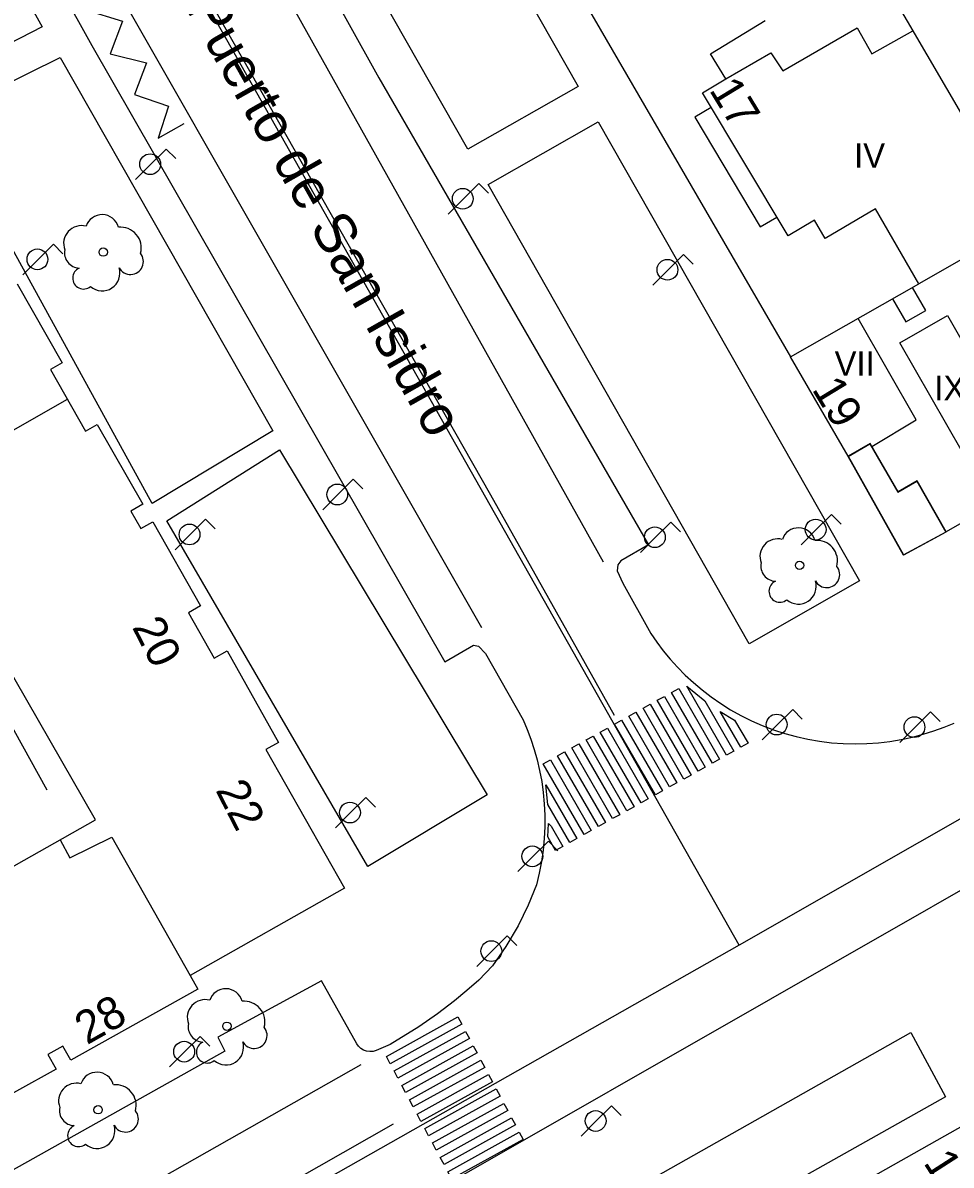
# Model space of a CAD drawing. Extents: x 282771 to 285132, y 4823109 to 4825496.
# Drawn here: x 283761.3 to 283818.2, y 4823486.3 to 4823556.3 of the extents above; entities that cross this region are included whole.
import ezdxf

# ---------------------------------------------------------------- set-up
doc = ezdxf.new("R2010")
doc.units = 0
for name, color, linetype in [('ACERA-BORDILLO', 7, 'Continuous'), ('ACERA-INTERIOR', 7, 'Continuous'), ('ARBOL', 7, 'Continuous'), ('CALLE-EJE', 7, 'Continuous'), ('CALLE-TEXTO', 7, 'Continuous'), ('CARGA_DESCARGA', 7, 'Continuous'), ('EDIFICIO', 7, 'Continuous'), ('FAROLA', 7, 'Continuous'), ('MEDIANERA', 7, 'Continuous'), ('NUM-PORTAL', 7, 'Continuous'), ('PASO-PEATONES', 7, 'Continuous'), ('SENAL-VIARIA', 7, 'Continuous'), ('TXT-ALTURA-EDIFICIO', 7, 'Continuous'), ('ZONA-VERDE', 7, 'Continuous')]:
    doc.layers.add(name, color=color, linetype=linetype)

msp = doc.modelspace()

# ---------------------------------------------------------------- linework, layer by layer
at = {"layer": 'ACERA-BORDILLO'}
for points in [[(283765.952, 4823583.878), (283783.142, 4823552.959), (283799.676, 4823524.326), (283797.966, 4823523.353), (283797.795, 4823523.105), (283797.741, 4823522.725), (283798.105, 4823521.973), (283799.816, 4823518.883), (283800.18, 4823518.355), (283800.572, 4823517.835), (283800.993, 4823517.325), (283801.442, 4823516.828), (283801.92, 4823516.344), (283802.425, 4823515.878), (283802.957, 4823515.43), (283803.515, 4823515.003), (283804.098, 4823514.599), (283804.704, 4823514.22), (283805.332, 4823513.868), (283805.98, 4823513.544), (283806.646, 4823513.251), (283807.328, 4823512.99), (283808.024, 4823512.762), (283808.73, 4823512.568), (283809.446, 4823512.408), (283810.167, 4823512.284), (283810.892, 4823512.196), (283811.618, 4823512.143), (283812.342, 4823512.125), (283813.062, 4823512.142), (283813.775, 4823512.193), (283814.479, 4823512.277), (283815.172, 4823512.393), (283815.852, 4823512.539), (283816.517, 4823512.715), (283817.165, 4823512.919), (283817.795, 4823513.148), (283818.406, 4823513.402)], [(283752.066, 4823579.132), (283765.542, 4823554.929), (283787.172, 4823517.149), (283788.93, 4823518.176), (283789.256, 4823518.122), (283789.676, 4823517.661), (283791.977, 4823513.59), (283792.228, 4823513.006), (283792.456, 4823512.403), (283792.661, 4823511.781), (283792.842, 4823511.143), (283792.995, 4823510.488), (283793.121, 4823509.819), (283793.217, 4823509.138), (283793.281, 4823508.446), (283793.314, 4823507.746), (283793.315, 4823507.039), (283793.281, 4823506.328), (283793.213, 4823505.616), (283793.111, 4823504.904), (283792.975, 4823504.196), (283792.804, 4823503.493), (283792.283, 4823502.238), (283791.681, 4823500.976), (283790.919, 4823499.7), (283790.097, 4823498.526), (283789.261, 4823497.645), (283788.528, 4823497), (283787.766, 4823496.369), (283786.739, 4823495.576), (283785.595, 4823494.784), (283783.835, 4823493.698), (283782.967, 4823493.318), (283782.784, 4823493.271), (283782.587, 4823493.261), (283782.388, 4823493.29), (283782.199, 4823493.358), (283782.03, 4823493.46), (283781.89, 4823493.588), (283781.782, 4823493.731), (283779.62, 4823497.595), (283773.255, 4823494.146), (283773.695, 4823493.281), (283729.602, 4823468.58)], [(283869.021, 4823525.169), (283830.252, 4823503.454), (283827.582, 4823507.709), (283827.318, 4823507.856), (283826.952, 4823507.797), (283787.344, 4823485.164)]]:
    msp.add_lwpolyline(points, dxfattribs=at)
at = {"layer": 'ACERA-INTERIOR'}
for points in [[(283790.982, 4823565.799), (283808.372, 4823535.849)], [(283803.522, 4823551.139), (283802.522, 4823550.539), (283806.522, 4823543.819), (283807.532, 4823544.419)], [(283811.921, 4823529.759), (283815.311, 4823523.719), (283817.921, 4823525.129)], [(283762.802, 4823509.279), (283754.242, 4823524.689), (283755.462, 4823525.389)]]:
    msp.add_lwpolyline(points, dxfattribs=at)
at = {"layer": 'ARBOL'}
for centre in [(283766.232, 4823542.269), (283808.932, 4823523.069), (283773.816, 4823494.819), (283765.922, 4823489.697)]:
    msp.add_circle(centre, 0.255, dxfattribs=at)
for centre, radius, start, end in [((283766.162, 4823543.529), 1.038, 15.64228, 161.38435), ((283764.902, 4823542.799), 1.097, 75.4318, 200.55608), ((283767.292, 4823542.529), 1.272, 345.03273, 95.79925), ((283764.792, 4823542.229), 0.935, 168.59898, 268.13236), ((283767.902, 4823541.699), 0.797, 208.96246, 38.99103), ((283765.032, 4823540.679), 0.672, 113.73672, 309.4725), ((283766.172, 4823540.979), 1.086, 228.95447, 17.92796), ((283808.862, 4823524.329), 1.038, 15.64228, 161.38435), ((283807.602, 4823523.599), 1.097, 75.4318, 200.55608), ((283809.991, 4823523.329), 1.272, 345.03273, 95.79925), ((283807.492, 4823523.029), 0.935, 168.59898, 268.13236), ((283810.601, 4823522.499), 0.797, 208.96246, 38.99103), ((283807.732, 4823521.479), 0.672, 113.73672, 309.4725), ((283808.872, 4823521.779), 1.086, 228.95447, 17.92796), ((283773.746, 4823496.079), 1.038, 15.64225, 161.38431), ((283772.486, 4823495.349), 1.097, 75.43176, 200.55605), ((283774.876, 4823495.079), 1.272, 345.0327, 95.79922), ((283772.376, 4823494.779), 0.935, 168.59894, 268.13232), ((283775.486, 4823494.249), 0.797, 208.96243, 38.99099), ((283772.616, 4823493.229), 0.672, 113.73669, 309.47246), ((283773.756, 4823493.529), 1.086, 228.95444, 17.92792), ((283765.852, 4823490.957), 1.038, 15.64225, 161.38431), ((283764.592, 4823490.227), 1.097, 75.43176, 200.55605), ((283766.982, 4823489.957), 1.272, 345.0327, 95.79922), ((283764.482, 4823489.657), 0.935, 168.59894, 268.13232), ((283767.592, 4823489.127), 0.797, 208.96243, 38.99099), ((283764.722, 4823488.107), 0.672, 113.73669, 309.47246), ((283765.862, 4823488.407), 1.086, 228.95444, 17.92792)]:
    msp.add_arc(centre, radius, start, end, dxfattribs=at)
at = {"layer": 'CALLE-EJE'}
for points in [[(283805.222, 4823499.78), (283747.472, 4823601.808)], [(283915.67, 4823562.869), (283805.222, 4823499.78)], [(283805.222, 4823499.78), (283686.693, 4823432.62)]]:
    msp.add_lwpolyline(points, dxfattribs=at)
at = {"layer": 'CARGA_DESCARGA'}
msp.add_lwpolyline([(283759.383, 4823567.45), (283761.495, 4823566.975), (283760.807, 4823564.91), (283763.061, 4823564.269), (283762.237, 4823562.257), (283764.515, 4823561.711), (283763.661, 4823559.645), (283765.891, 4823559.099), (283765.156, 4823557.129), (283767.41, 4823556.417), (283766.65, 4823554.422), (283768.881, 4823553.876), (283768.145, 4823551.93), (283770.234, 4823551.218), (283769.598, 4823549.265), (283771.188, 4823550.144)], dxfattribs=at)
at = {"layer": 'EDIFICIO'}
for points in [[(283805.882, 4823572.949), (283822.771, 4823544.039), (283828.601, 4823547.359), (283829.341, 4823546.059), (283830.421, 4823546.679), (283829.651, 4823547.959), (283842.451, 4823555.239), (283843.171, 4823553.869), (283844.391, 4823554.529), (283843.631, 4823555.919), (283856.411, 4823563.189)], [(283817.921, 4823525.129), (283816.141, 4823528.239), (283814.981, 4823527.569), (283813.261, 4823530.539), (283811.921, 4823529.759), (283808.372, 4823535.849), (283816.251, 4823540.329), (283813.591, 4823544.919), (283810.501, 4823543.109), (283809.841, 4823544.219), (283808.231, 4823543.259), (283802.992, 4823552.039), (283804.412, 4823552.889), (283803.482, 4823554.419), (283806.832, 4823556.459)], [(283866.821, 4823556.529), (283868.391, 4823553.909), (283859.281, 4823548.719), (283856.151, 4823554.199), (283851.241, 4823551.399), (283854.361, 4823545.909), (283845.481, 4823540.859), (283842.311, 4823546.419), (283837.281, 4823543.549), (283840.451, 4823537.969), (283831.591, 4823532.929), (283828.471, 4823538.399), (283823.461, 4823535.539), (283826.581, 4823530.059), (283817.921, 4823525.129)], [(283760.952, 4823540.329), (283763.722, 4823535.479), (283763.002, 4823535.069), (283765.152, 4823531.299), (283765.872, 4823531.709), (283768.662, 4823526.809), (283767.922, 4823526.389), (283768.532, 4823525.319), (283769.272, 4823525.739), (283772.202, 4823520.579), (283771.462, 4823520.159), (283773.042, 4823517.369), (283773.842, 4823517.819), (283776.982, 4823512.209), (283776.212, 4823511.779), (283781.032, 4823503.27), (283771.572, 4823497.92), (283772.042, 4823497.09), (283764.242, 4823492.74), (283763.762, 4823493.6), (283762.842, 4823493.08), (283763.342, 4823492.19), (283758.462, 4823489.49)], [(283720.552, 4823485.28), (283713.572, 4823497.6), (283714.362, 4823498.03), (283713.722, 4823499.21), (283712.872, 4823498.74), (283708.403, 4823506.789), (283719.122, 4823512.819), (283732.672, 4823488.77), (283765.762, 4823507.46), (283749.702, 4823535.419), (283737.772, 4823528.489), (283735.382, 4823532.589), (283734.252, 4823531.929), (283729.992, 4823539.169)], [(283806.022, 4823471.45), (283808.962, 4823473.13), (283808.052, 4823474.71), (283805.142, 4823473.03), (283801.772, 4823479.02), (283819.111, 4823488.81), (283822.311, 4823483.13), (283819.151, 4823481.35), (283822.381, 4823475.6), (283825.841, 4823477.54), (283829.551, 4823470.9), (283811.922, 4823461.05), (283808.372, 4823467.33), (283811.342, 4823469.01), (283810.442, 4823470.59), (283807.482, 4823468.9), (283806.022, 4823471.45)]]:
    msp.add_lwpolyline(points, dxfattribs=at)
at = {"layer": 'FAROLA'}
for p, q in [((283770.092, 4823548.589), (283769.152, 4823547.659)), ((283770.682, 4823547.999), (283770.092, 4823548.589)), ((283769.152, 4823547.659), (283768.222, 4823546.719)), ((283789.261, 4823546.471), (283788.321, 4823545.541)), ((283789.851, 4823545.881), (283789.261, 4823546.471)), ((283788.321, 4823545.541), (283787.391, 4823544.601)), ((283763.176, 4823542.757), (283762.236, 4823541.827)), ((283763.766, 4823542.167), (283763.176, 4823542.757)), ((283801.812, 4823542.119), (283800.872, 4823541.189)), ((283802.402, 4823541.529), (283801.812, 4823542.119)), ((283762.236, 4823541.827), (283761.306, 4823540.887)), ((283800.872, 4823541.189), (283799.942, 4823540.249)), ((283781.566, 4823528.341), (283780.626, 4823527.411)), ((283782.156, 4823527.751), (283781.566, 4823528.341)), ((283780.626, 4823527.411), (283779.696, 4823526.471)), ((283772.505, 4823525.892), (283771.565, 4823524.962)), ((283773.095, 4823525.302), (283772.505, 4823525.892)), ((283810.901, 4823526.189), (283809.961, 4823525.259)), ((283811.491, 4823525.599), (283810.901, 4823526.189)), ((283801.041, 4823525.721), (283800.101, 4823524.791)), ((283801.631, 4823525.131), (283801.041, 4823525.721)), ((283809.961, 4823525.259), (283809.032, 4823524.319)), ((283771.565, 4823524.962), (283770.635, 4823524.022)), ((283800.101, 4823524.791), (283799.171, 4823523.851)), ((283808.512, 4823514.239), (283807.572, 4823513.309)), ((283809.102, 4823513.649), (283808.512, 4823514.239)), ((283816.961, 4823514.081), (283816.021, 4823513.151)), ((283817.551, 4823513.491), (283816.961, 4823514.081)), ((283807.572, 4823513.309), (283806.642, 4823512.369)), ((283816.021, 4823513.151), (283815.091, 4823512.211)), ((283782.344, 4823508.841), (283781.404, 4823507.911)), ((283782.934, 4823508.251), (283782.344, 4823508.841)), ((283781.404, 4823507.911), (283780.474, 4823506.971)), ((283793.53, 4823506.161), (283792.59, 4823505.231)), ((283794.12, 4823505.571), (283793.53, 4823506.161)), ((283792.59, 4823505.231), (283791.66, 4823504.291)), ((283791.01, 4823500.351), (283790.07, 4823499.421)), ((283791.6, 4823499.761), (283791.01, 4823500.351)), ((283790.07, 4823499.421), (283789.14, 4823498.481)), ((283772.177, 4823494.188), (283771.237, 4823493.258)), ((283772.767, 4823493.598), (283772.177, 4823494.188)), ((283771.237, 4823493.258), (283770.307, 4823492.318)), ((283797.408, 4823489.939), (283796.468, 4823489.009)), ((283797.998, 4823489.349), (283797.408, 4823489.939)), ((283796.468, 4823489.009), (283795.538, 4823488.069))]:
    msp.add_line(p, q, dxfattribs=at)
for centre in [(283769.112, 4823547.659), (283788.281, 4823545.541), (283762.196, 4823541.827), (283800.832, 4823541.189), (283780.586, 4823527.411), (283809.921, 4823525.259), (283771.525, 4823524.962), (283800.061, 4823524.791), (283807.532, 4823513.309), (283815.981, 4823513.151), (283781.364, 4823507.911), (283792.55, 4823505.231), (283790.03, 4823499.421), (283771.197, 4823493.258), (283796.428, 4823489.009)]:
    msp.add_circle(centre, 0.637, dxfattribs=at)
at = {"layer": 'MEDIANERA'}
for points in [[(283804.412, 4823552.889), (283807.182, 4823554.489), (283807.911, 4823553.379), (283812.461, 4823556.019), (283813.361, 4823554.419), (283815.871, 4823555.829)], [(283822.771, 4823544.039), (283816.251, 4823540.329)], [(283814.641, 4823539.409), (283815.451, 4823537.989), (283816.671, 4823538.689), (283815.861, 4823540.109)], [(283813.361, 4823530.349), (283816.081, 4823531.979), (283812.531, 4823538.209)], [(283818.011, 4823538.379), (283821.851, 4823531.669), (283818.921, 4823529.999), (283815.091, 4823536.709), (283818.011, 4823538.379)], [(283754.172, 4823527.629), (283764.052, 4823533.249)], [(283763.602, 4823506.24), (283764.192, 4823505.14), (283766.752, 4823506.41), (283771.572, 4823497.92)]]:
    msp.add_lwpolyline(points, dxfattribs=at)
at = {"layer": 'PASO-PEATONES'}
for points in [[(283803.589, 4823510.943), (283801.084, 4823515.28), (283801.521, 4823515.523), (283804.026, 4823511.186)], [(283804.463, 4823511.43), (283802.021, 4823515.658), (283803.118, 4823514.759), (283804.9, 4823511.672)], [(283802.715, 4823510.457), (283800.21, 4823514.794), (283800.647, 4823515.037), (283803.152, 4823510.7)], [(283800.967, 4823509.485), (283798.462, 4823513.822), (283798.899, 4823514.065), (283801.404, 4823509.728)], [(283801.841, 4823509.971), (283799.336, 4823514.308), (283799.773, 4823514.551), (283802.278, 4823510.214)], [(283805.337, 4823511.916), (283804.075, 4823514.1), (283804.949, 4823513.587), (283805.774, 4823512.159)], [(283800.093, 4823508.999), (283797.588, 4823513.336), (283798.025, 4823513.579), (283800.53, 4823509.242)], [(283798.345, 4823508.026), (283795.84, 4823512.363), (283796.277, 4823512.606), (283798.782, 4823508.269)], [(283799.219, 4823508.512), (283796.714, 4823512.849), (283797.151, 4823513.092), (283799.656, 4823508.756)], [(283797.471, 4823507.54), (283794.966, 4823511.877), (283795.403, 4823512.12), (283797.908, 4823507.783)], [(283795.723, 4823506.568), (283793.218, 4823510.905), (283793.655, 4823511.148), (283796.16, 4823506.811)], [(283796.597, 4823507.054), (283794.092, 4823511.391), (283794.529, 4823511.634), (283797.034, 4823507.297)], [(283793.508, 4823508.404), (283793.385, 4823509.616), (283795.286, 4823506.325), (283794.849, 4823506.082)], [(283793.975, 4823505.596), (283793.5, 4823506.418), (283793.535, 4823507.241), (283793.694, 4823507.081), (283794.412, 4823505.839)], [(283783.837, 4823492.513), (283783.602, 4823492.955), (283787.983, 4823495.382), (283788.218, 4823494.94)], [(283784.308, 4823491.631), (283784.073, 4823492.072), (283788.454, 4823494.499), (283788.689, 4823494.058)], [(283784.778, 4823490.748), (283784.543, 4823491.189), (283788.924, 4823493.616), (283789.159, 4823493.175)], [(283785.249, 4823489.866), (283785.014, 4823490.307), (283789.395, 4823492.734), (283789.63, 4823492.293)], [(283785.719, 4823488.983), (283785.484, 4823489.424), (283789.865, 4823491.851), (283790.1, 4823491.41)], [(283786.19, 4823488.101), (283785.955, 4823488.542), (283790.336, 4823490.969), (283790.571, 4823490.527)], [(283786.66, 4823487.218), (283786.425, 4823487.659), (283790.806, 4823490.086), (283791.041, 4823489.645)], [(283787.131, 4823486.335), (283786.896, 4823486.777), (283791.276, 4823489.204), (283791.512, 4823488.762)], [(283787.601, 4823485.453), (283787.366, 4823485.894), (283791.747, 4823488.321), (283791.982, 4823487.88)]]:
    msp.add_lwpolyline(points, close=True, dxfattribs=at)
at = {"layer": 'SENAL-VIARIA'}
for points in [[(283762.142, 4823585.407), (283796.898, 4823523.28)], [(283789.447, 4823519.245), (283754.326, 4823580.679)], [(283789.993, 4823527.364), (283762.739, 4823575.34)], [(283797.586, 4823513.856), (283789.993, 4823527.364)], [(283782.036, 4823492.45), (283695.836, 4823443.588)], [(283698.013, 4823439.867), (283784.044, 4823488.827)]]:
    msp.add_lwpolyline(points, dxfattribs=at)
at = {"layer": 'ZONA-VERDE'}
for p, q in [((283748.341, 4823581.671), (283762.491, 4823556.081)), ((283786.611, 4823567.821), (283795.361, 4823552.431)), ((283788.591, 4823548.581), (283779.841, 4823563.981)), ((283762.491, 4823556.081), (283755.741, 4823552.631)), ((283756.201, 4823550.571), (283763.591, 4823554.201)), ((283763.591, 4823554.201), (283776.631, 4823531.311)), ((283795.361, 4823552.431), (283788.591, 4823548.581)), ((283769.241, 4823526.851), (283756.201, 4823550.571)), ((283789.831, 4823546.411), (283796.591, 4823550.251)), ((283796.591, 4823550.251), (283812.601, 4823522.111)), ((283805.841, 4823518.261), (283789.831, 4823546.411)), ((283776.631, 4823531.311), (283769.241, 4823526.851)), ((283770.141, 4823525.801), (283777.041, 4823530.151)), ((283777.041, 4823530.151), (283789.77, 4823509.001)), ((283811.911, 4823529.741), (283813.251, 4823530.521)), ((283813.251, 4823530.521), (283814.971, 4823527.551)), ((283815.301, 4823523.701), (283811.911, 4823529.741)), ((283814.971, 4823527.551), (283816.131, 4823528.221)), ((283816.131, 4823528.221), (283817.911, 4823525.111)), ((283782.45, 4823504.6), (283770.141, 4823525.801)), ((283817.911, 4823525.111), (283815.301, 4823523.701)), ((283812.601, 4823522.111), (283805.841, 4823518.261)), ((283789.77, 4823509.001), (283782.45, 4823504.6))]:
    msp.add_line(p, q, dxfattribs=at)
msp.add_lwpolyline([(283798.227, 4823484.527), (283815.757, 4823494.438), (283817.887, 4823490.484), (283800.408, 4823480.65)], close=True, dxfattribs=at)

# ---------------------------------------------------------------- texts
at = {"layer": 'CALLE-TEXTO'}
msp.add_text('Calle Puerto de San Isidro', height=2.5, rotation=299.51035, dxfattribs=at).set_placement((283767.052, 4823564.679))
at = {"layer": 'NUM-PORTAL'}
for s, rotation, p in [('17', 301.34004, (283803.358, 4823552.215)), ('19', 301.34004, (283809.655, 4823533.872)), ('20', 297.20004, (283767.977, 4823519.288)), ('22', 297.20004, (283773.093, 4823509.293)), ('28', 29.43004, (283765.235, 4823493.646)), ('17', 302.71263, (283816.494, 4823486.451))]:
    msp.add_text(s, height=2, rotation=rotation, dxfattribs=at).set_placement(p)
at = {"layer": 'TXT-ALTURA-EDIFICIO'}
for s, p in [('IV', (283812.282, 4823547.439)), ('VII', (283811.087, 4823534.687)), ('IX', (283817.205, 4823533.189))]:
    msp.add_text(s, height=1.5, rotation=0.00004, dxfattribs=at).set_placement(p)

doc.saveas('drawing.dxf')
